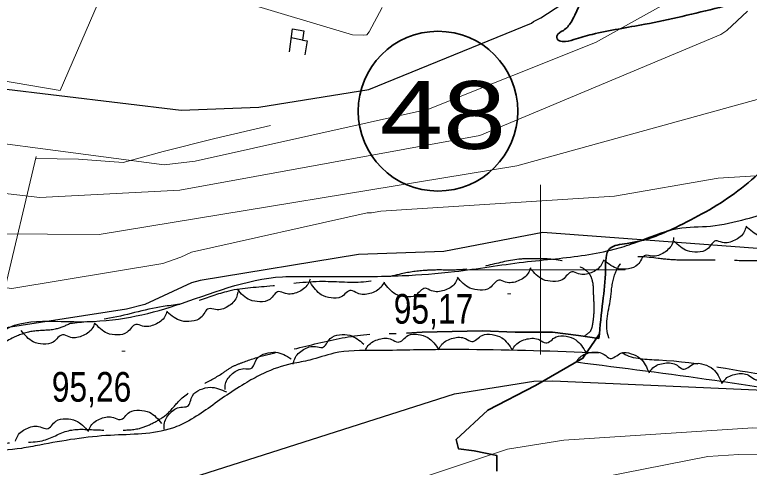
# Model space of a CAD drawing. Extents: x 483843 to 488449, y 4381269 to 4384483.
# Drawn here: x 486345.1 to 486561.6, y 4382941.8 to 4383075.2 of the extents above; entities that cross this region are included whole.
import ezdxf

# ---------------------------------------------------------------- set-up
doc = ezdxf.new("R2010")
doc.units = 0
doc.header["$LTSCALE"] = 3.8
doc.linetypes.add('LONG_DASHED', pattern=[7.5, 6, -1.5])
doc.linetypes.add('MEDIUM_DASHED', pattern=[4.5, 3, -1.5])
for name, color, linetype, lineweight in [('1', 7, 'Continuous', 13), ('13', 7, 'Continuous', 35), ('25', 7, 'LONG_DASHED', 25), ('27', 7, 'Continuous', 25), ('48', 7, 'MEDIUM_DASHED', 25), ('51', 7, 'Continuous', 13), ('6', 7, 'Continuous', 35), ('7', 7, 'Continuous', 13), ('8', 7, 'Continuous', 25), ('9', 7, 'Continuous', 13)]:
    doc.layers.add(name, color=color, linetype=linetype, lineweight=lineweight)

msp = doc.modelspace()

# ---------------------------------------------------------------- linework, layer by layer
at = {"layer": '1'}
for p, q in [((486500, 4383025), (486500, 4382975)), ((486475, 4383000), (486525, 4383000))]:
    msp.add_line(p, q, dxfattribs=at)
at = {"layer": '25'}
for points in [[(486631.49, 4382965.86), (486606.6, 4382967.05), (486569.62, 4382968.55), (486534.88, 4382973.33), (486524.4, 4382975.28), (486520.19, 4382979.92), (486520.65, 4382991.46), (486521.72, 4382998.05), (486524.79, 4383002.81), (486534.71, 4383003.42), (486540.55, 4383002.96), (486550.46, 4383002.89), (486559.08, 4383002.77), (486564.11, 4383002.7), (486570.79, 4383002.6), (486576.34, 4383002.45), (486581.74, 4383002.37), (486589.92, 4383002.48), (486605.51, 4383012.01), (486610.98, 4383017.9)], [(486513.06, 4382980.56), (486514.89, 4382982.17), (486515.45, 4382984.11), (486515.7, 4382985.98), (486515.83, 4382989.81), (486515.71, 4382992.14), (486515.33, 4382996.79), (486514.53, 4382998.68), (486511.63, 4383000.9), (486503.04, 4383003.12), (486499.59, 4383003.25), (486493.66, 4383003.11), (486484.02, 4383001.14), (486476.2, 4382999.98), (486469.07, 4382999.93), (486466.37, 4382999.82), (486459, 4382998.8), (486448.69, 4382996.47), (486435.86, 4382996.51), (486420.23, 4382995.15), (486407.45, 4382993.54), (486398.33, 4382990.66), (486388.86, 4382989.15), (486372, 4382985.49), (486361.47, 4382984.14)], [(486361.47, 4382984.14), (486357.02, 4382982.48), (486350.63, 4382981.89), (486344.75, 4382980.03), (486337.72, 4382975.85)], [(486337.72, 4382975.85), (486336.89, 4382970.39), (486338.79, 4382967.06), (486336.47, 4382962.06), (486334.4, 4382959.02), (486332.24, 4382954.84), (486330.4, 4382952.47), (486329.59, 4382947.83), (486328.86, 4382944.09), (486337.9, 4382946.81), (486342.51, 4382948.84), (486353.17, 4382949.59), (486360.94, 4382952.56), (486368.75, 4382952.82), (486375.28, 4382952.73), (486381.81, 4382953.23), (486386.12, 4382954.97), (486390.13, 4382957.62), (486393.71, 4382961.54), (486400.23, 4382966.03), (486406.13, 4382969.39), (486409.31, 4382971.45), (486412.41, 4382972.75), (486418.89, 4382974.84), (486425.51, 4382976.24), (486439.82, 4382979.57), (486454.25, 4382981.23), (486457.51, 4382981.26)]]:
    msp.add_spline(points, degree=3, dxfattribs=at)
at = {"layer": '27'}
for points in [[(486510.56, 4382972.83), (486592.89, 4382960.7), (486601.82, 4382957.51), (486605.65, 4382949.21), (486605.01, 4382945.38), (486612.67, 4382941.55), (486617.14, 4382941.55), (486645.86, 4382947.29), (486666.92, 4382951.76), (486682.87, 4382958.79), (486691.17, 4382972.2), (486697.55, 4382995.18), (486698.19, 4383013.7), (486700.1, 4383028.38), (486705.21, 4383044.98), (486712.23, 4383062.86), (486713.51, 4383076.27), (486713.51, 4383089.04), (486710.95, 4383094.79), (486707.76, 4383100.53), (486695, 4383117.13), (486669.47, 4383126.71), (486659.9, 4383138.2), (486650.96, 4383150.33), (486637.56, 4383166.93), (486626.71, 4383177.15), (486626.71, 4383182.26), (486685.43, 4383205.88), (486717.33, 4383225.68), (486728.82, 4383230.78), (486732.65, 4383230.78), (486739.03, 4383228.87), (486743.5, 4383227.59), (486748.61, 4383221.21), (486745.41, 4383218.01), (486738.39, 4383203.97), (486732.65, 4383177.15), (486727.55, 4383157.36), (486725.63, 4383141.39), (486727.55, 4383133.73), (486765.2, 4383119.05), (486811.79, 4383105), (486813.06, 4383104.36), (486819.44, 4383106.92), (486824.55, 4383113.3), (486825.19, 4383127.35), (486820.08, 4383159.91), (486816.89, 4383173.96), (486816.89, 4383178.43), (486819.44, 4383183.54), (486826.46, 4383182.9), (486839.23, 4383173.96), (486851.35, 4383158.63), (486851.35, 4383155.44), (486854.55, 4383149.7), (486860.29, 4383146.5), (486874.33, 4383147.78), (486881.35, 4383147.78), (486885.18, 4383146.5), (486885.82, 4383140.12), (486878.16, 4383135.65), (486855.18, 4383117.77), (486850.08, 4383106.92), (486844.33, 4383092.87), (486846.25, 4383073.72), (486850.08, 4383059.67), (486853.27, 4383048.81), (486859.01, 4383039.24), (486866.03, 4383030.3), (486874.97, 4383020.08), (486875.61, 4383011.78), (486873.05, 4382997.74), (486873.05, 4382979.86), (486877.52, 4382957.51), (486880.71, 4382931.33), (486896.03, 4382901.96), (486916.45, 4382878.98), (486920.28, 4382878.34), (486934.96, 4382878.98), (486953.46, 4382889.19), (486954.74, 4382904.52), (486949.64, 4382917.29), (486943.25, 4382926.22), (486931.13, 4382935.16), (486926.66, 4382940.27), (486927.94, 4382947.29), (486935.6, 4382954.32), (486935.6, 4382959.43), (486931.77, 4382975.39), (486917.73, 4383017.53), (486919, 4383028.38)], [(486517.12, 4382975.46), (486478.87, 4382976.46), (486461.53, 4382976.33), (486451.25, 4382976.18), (486439.08, 4382975.37), (486432.08, 4382973.37), (486426.88, 4382972.32), (486418.36, 4382969.44), (486413.52, 4382966.81), (486407.62, 4382963.07), (486396.4, 4382955.5), (486391.57, 4382953.32), (486373.31, 4382951.18), (486352.48, 4382948.33), (486347.06, 4382947.35), (486336.84, 4382945.85), (486333.37, 4382944.62), (486327.79, 4382943.05), (486327.57, 4382943.13), (486330.01, 4382956.45), (486336.39, 4382967.39), (486336.97, 4382971.21), (486337.3, 4382972.93), (486339.42, 4382979.43), (486364.33, 4382984.7), (486392.61, 4382989.55), (486423.95, 4382997.95), (486432.35, 4382997.98), (486439.93, 4382998.02), (486449.54, 4382998.04), (486459.3, 4382998.27), (486474.7, 4382999.48), (486495, 4383002.26), (486504.46, 4383003.25), (486521.76, 4383006.08), (486527.57, 4383007.87), (486540.54, 4383012.19), (486550.15, 4383012.88), (486560.61, 4383014.98), (486576.64, 4383018.5), (486580.1, 4383018.68), (486592.33, 4383018.65), (486595.18, 4383018.99), (486596.85, 4383020.31), (486594.95, 4383023.72), (486589.65, 4383030.4), (486586.83, 4383033.06), (486582.24, 4383037.56), (486580.93, 4383040.2), (486581.8, 4383043.49), (486584.78, 4383046.9), (486593.6, 4383060.2), (486594.82, 4383061.46), (486598.41, 4383060.81), (486601.45, 4383058.07), (486608.32, 4383050.54), (486613.16, 4383047.99), (486625.59, 4383046.09), (486644.16, 4383043.2), (486650.63, 4383039.28), (486654.38, 4383039.07), (486657.61, 4383039.33), (486661.82, 4383039.94), (486666.5, 4383042.05), (486668.17, 4383048.86), (486668.43, 4383056.66), (486659.26, 4383070.74), (486654.39, 4383076.97), (486650.74, 4383083.55), (486649, 4383088.22), (486644.49, 4383092.64), (486637.44, 4383098.52), (486637.21, 4383098.07), (486635.3, 4383100.73), (486626.82, 4383106.18), (486619.13, 4383108.76), (486613.5, 4383108.84), (486603.45, 4383108.61), (486595.87, 4383108.64), (486590.24, 4383108.88), (486588.69, 4383110.7), (486583.56, 4383118.73), (486577.45, 4383127.07), (486575.97, 4383128.81), (486571.61, 4383138.56), (486572.25, 4383141.4), (486573.29, 4383150.84), (486572.89, 4383154.52), (486572.03, 4383157.08), (486570.51, 4383161.08), (486566.59, 4383165.19)], [(486581.8, 4383017.36), (486581.25, 4383015.74), (486578.48, 4383013.24), (486574.86, 4383012.58), (486572.85, 4383013), (486570.4, 4383010.54), (486567.56, 4383009.64), (486564.56, 4383009.96), (486560.61, 4383012.83)], [(486560.62, 4383012.77), (486560.06, 4383011.16), (486557.27, 4383008.69), (486553.64, 4383008.06), (486551.64, 4383008.51), (486549.16, 4383006.07), (486546.31, 4383005.2), (486543.31, 4383005.56), (486539.39, 4383008.47)], [(486539.26, 4383009.48), (486538.91, 4383007.81), (486536.45, 4383005.05), (486532.92, 4383004.01), (486530.88, 4383004.22), (486528.72, 4383001.51), (486526, 4383000.32), (486522.97, 4383000.32), (486518.73, 4383002.76)], [(486518.63, 4383002.92), (486517.93, 4383001.36), (486514.92, 4382999.13), (486511.25, 4382998.8), (486509.3, 4382999.4), (486506.6, 4382997.18), (486503.69, 4382996.55), (486500.73, 4382997.13), (486497.09, 4383000.36)], [(486497.07, 4383000.54), (486496.38, 4382998.97), (486493.41, 4382996.71), (486489.74, 4382996.35), (486487.78, 4382996.93), (486485.11, 4382994.68), (486482.2, 4382994.02), (486479.24, 4382994.59), (486475.56, 4382997.78)], [(486432.13, 4382997.27), (486431.46, 4382995.7), (486428.52, 4382993.4), (486424.86, 4382992.99), (486422.89, 4382993.55), (486420.25, 4382991.27), (486417.36, 4382990.57), (486414.38, 4382991.1), (486410.66, 4382994.22)], [(486475.59, 4382997.44), (486474.78, 4382995.93), (486471.63, 4382993.9), (486467.94, 4382993.8), (486466.03, 4382994.53), (486463.19, 4382992.48), (486460.24, 4382992.04), (486457.33, 4382992.82), (486453.92, 4382996.26)], [(486453.92, 4382996.36), (486453.03, 4382994.89), (486449.78, 4382993.01), (486446.09, 4382993.09), (486444.22, 4382993.91), (486441.28, 4382992), (486438.31, 4382991.7), (486435.44, 4382992.62), (486432.22, 4382996.23)], [(486410.83, 4382993.49), (486410.41, 4382991.84), (486407.85, 4382989.16), (486404.29, 4382988.24), (486402.25, 4382988.53), (486399.98, 4382985.91), (486397.22, 4382984.82), (486394.2, 4382984.92), (486390.05, 4382987.52)], [(486389.98, 4382987.81), (486389.35, 4382986.22), (486386.45, 4382983.88), (486382.79, 4382983.39), (486380.81, 4382983.91), (486378.22, 4382981.58), (486375.35, 4382980.82), (486372.36, 4382981.29), (486368.57, 4382984.35)], [(486368.6, 4382984.11), (486367.86, 4382982.57), (486364.8, 4382980.42), (486361.12, 4382980.18), (486359.19, 4382980.83), (486356.43, 4382978.67), (486353.51, 4382978.11), (486350.56, 4382978.78), (486347.01, 4382982.08)], [(486427.18, 4382972.15), (486427.6, 4382973.79), (486430.17, 4382976.47), (486433.73, 4382977.38), (486435.77, 4382977.09), (486438.04, 4382979.72), (486440.8, 4382980.8), (486443.82, 4382980.69), (486447.97, 4382978.09)], [(486448.36, 4382976.17), (486449.24, 4382977.64), (486452.47, 4382979.53), (486456.16, 4382979.48), (486458.04, 4382978.66), (486460.97, 4382980.59), (486463.94, 4382980.91), (486466.81, 4382980.01), (486470.06, 4382976.42)], [(486470.06, 4382976.59), (486470.98, 4382978.04), (486474.27, 4382979.85), (486477.96, 4382979.69), (486479.8, 4382978.84), (486482.79, 4382980.67), (486485.77, 4382980.92), (486488.61, 4382979.95), (486491.76, 4382976.27)], [(486491.76, 4382976.43), (486492.72, 4382977.86), (486496.06, 4382979.59), (486499.74, 4382979.34), (486501.56, 4382978.44), (486504.6, 4382980.21), (486507.58, 4382980.39), (486510.4, 4382979.33), (486513.44, 4382975.59)], [(486407.07, 4382964.66), (486407.21, 4382966.36), (486409.29, 4382969.4), (486412.65, 4382970.85), (486414.71, 4382970.87), (486416.51, 4382973.81), (486419.05, 4382975.31), (486422.05, 4382975.67), (486426.59, 4382973.75)], [(486510.56, 4382972.83), (486511.67, 4382974.21), (486515.18, 4382975.66), (486518.82, 4382975.01), (486520.53, 4382973.88), (486523.74, 4382975.4), (486526.73, 4382975.26), (486529.41, 4382973.87), (486532.03, 4382969.66)], [(486532.03, 4382969.67), (486533.14, 4382971.05), (486536.65, 4382972.49), (486540.28, 4382971.85), (486542, 4382970.72), (486545.21, 4382972.23), (486548.2, 4382972.1), (486550.88, 4382970.71), (486553.5, 4382966.49)], [(486553.5, 4382966.5), (486554.61, 4382967.89), (486558.12, 4382969.33), (486561.75, 4382968.68), (486563.47, 4382967.55), (486566.68, 4382969.07), (486569.66, 4382968.93), (486572.35, 4382967.55), (486574.96, 4382963.33)], [(486389.22, 4382952.71), (486389.15, 4382954.4), (486390.84, 4382957.66), (486394, 4382959.49), (486396.03, 4382959.75), (486397.44, 4382962.88), (486399.77, 4382964.66), (486402.71, 4382965.36), (486407.45, 4382963.98)], [(486366.78, 4382952.42), (486367.51, 4382953.97), (486370.53, 4382956.16), (486374.21, 4382956.45), (486376.15, 4382955.83), (486378.89, 4382958.01), (486381.81, 4382958.61), (486384.76, 4382957.98), (486388.35, 4382954.72)], [(486345.3, 4382949.49), (486345.98, 4382951.06), (486348.94, 4382953.33), (486352.61, 4382953.71), (486354.57, 4382953.13), (486357.23, 4382955.38), (486360.14, 4382956.06), (486363.1, 4382955.5), (486366.79, 4382952.34)]]:
    msp.add_spline(points, degree=3, dxfattribs=at)
at = {"layer": '48'}
msp.add_line((486429.89, 4383067.74), (486426.6, 4383068.42), dxfattribs=at)
msp.add_lwpolyline([(486426.03, 4383064.26), (486426.95, 4383071), (486430.31, 4383070.49), (486429.89, 4383067.74), (486431.31, 4383067.49), (486430.58, 4383063.35)], dxfattribs=at)
at = {"layer": '51'}
msp.add_line((486341.87, 4382993.13), (486351.45, 4383033.36), dxfattribs=at)
for points in [[(486358.48, 4383052.84), (486378.35, 4383098.78), (486393.58, 4383151.09), (486408.09, 4383200.41), (486431.72, 4383267.82), (486475.09, 4383409.02)], [(486358.48, 4383052.84), (486326.67, 4383058.25), (486284.83, 4383065.98), (486247.02, 4383076.73), (486225.37, 4383084.76), (486198.55, 4383097.83), (486161.74, 4383126.35), (486151.65, 4383134.82), (486141.36, 4383144.35), (486134.32, 4383150.37), (486130.02, 4383154.11), (486124.81, 4383156.96), (486116.39, 4383161.51), (486106.92, 4383170.95)], [(486351.33, 4383032.85), (486363.89, 4383032.66), (486377.09, 4383031.64), (486388.84, 4383034.92), (486404.05, 4383038.68), (486420.46, 4383042.58)]]:
    msp.add_lwpolyline(points, dxfattribs=at)
at = {"layer": '6'}
for points in [[(486517.24, 4382979.78), (486511.21, 4382980.64), (486503.53, 4382981.64), (486492.53, 4382981.64), (486482.86, 4382981.97), (486465.18, 4382981.64), (486460.51, 4382981.31)], [(486517.39, 4382981.15), (486512.54, 4382973.9), (486498.53, 4382965.91), (486484.52, 4382958.57), (486475.19, 4382949.91), (486475.85, 4382947.24), (486480.52, 4382946.58), (486487.19, 4382945.24), (486487.19, 4382940.58)]]:
    msp.add_lwpolyline(points, dxfattribs=at)
msp.add_circle((486469.82, 4383046.76), 23.55, dxfattribs=at)
for points in [[(486616.4, 4383398.76), (486609.53, 4383398.32), (486605.76, 4383397.51), (486603.64, 4383396.68), (486601.06, 4383394.53), (486581.77, 4383363.75), (486567.92, 4383345.34), (486555.49, 4383325.84), (486547.31, 4383311.93), (486544.63, 4383297.26), (486542.93, 4383288.69), (486537.77, 4383273.81), (486528.83, 4383256.87), (486521.61, 4383244.78), (486506.85, 4383225.48), (486495.82, 4383205.81), (486490.76, 4383183.12), (486490.75, 4383171.7), (486494.48, 4383158.89), (486500.87, 4383143.53), (486507.02, 4383132), (486513.34, 4383122.31), (486520.6, 4383114.98), (486524.69, 4383110.49), (486524.72, 4383107.37), (486523.98, 4383102.8), (486520.48, 4383093.44), (486518.01, 4383088.42), (486514.34, 4383083.16), (486511.09, 4383077.17), (486509.02, 4383072.98), (486506.76, 4383070.57), (486504.86, 4383068.89), (486504.98, 4383068.05), (486506.45, 4383067.29), (486509.87, 4383067.88), (486515.23, 4383069.39), (486530.79, 4383072.38), (486552.79, 4383077.34), (486574.89, 4383083.42), (486585.15, 4383087.17), (486588.99, 4383088.06), (486590.1, 4383087.94), (486592.93, 4383085.95), (486593.37, 4383080.97), (486593.38, 4383076.71), (486593.42, 4383068.62), (486592.95, 4383062.34)], [(486593.85, 4383062.23), (486591.36, 4383055.96), (486583.58, 4383046.92), (486572.39, 4383036.05), (486557.19, 4383022.53), (486539.86, 4383012.5), (486525.54, 4383007.75), (486520.42, 4383006.25), (486519.2, 4383000.04), (486518.39, 4382990.6), (486517.24, 4382979.78)]]:
    msp.add_spline(points, degree=3, dxfattribs=at)
at = {"layer": '7'}
for p, q in [((486490.31, 4382992.87), (486491.31, 4382992.87)), ((486376.61, 4382976.04), (486377.61, 4382976.04))]:
    msp.add_line(p, q, dxfattribs=at)
at = {"layer": '8'}
for points in [[(486214.48, 4383106.02), (486230.1, 4383085.56), (486243.57, 4383072.38), (486250.02, 4383067.83), (486255.37, 4383065.62), (486268.21, 4383062.17), (486394.11, 4383047.05), (486417.06, 4383047.95), (486449.48, 4383053.2), (486497.4, 4383072.7), (486497.92, 4383073.16), (486498.19, 4383073.32), (486500.1, 4383074.26), (486537.84, 4383098.92), (486538.85, 4383101.62), (486538.72, 4383102.51), (486538.4, 4383103.46)], [(486647.12, 4383000.06), (486500.67, 4383011.02), (486471.59, 4383005.42), (486446.36, 4383004.47), (486399.72, 4382996.84), (486397.23, 4382996.12), (486383.47, 4382989.8), (486378.07, 4382988.35), (486334.25, 4382981.63), (486250.77, 4382985.2), (486205.67, 4382993.71)], [(486211.56, 4382935.36), (486216.76, 4382933.32), (486233.75, 4382923.64), (486243.56, 4382920.16), (486245.48, 4382919.71), (486248.21, 4382919.32), (486292.66, 4382923.79), (486293.07, 4382923.93), (486397.51, 4382938.71), (486474.64, 4382963.45), (486498.1, 4382967.15), (486503.67, 4382967.23), (486616.81, 4382962.27)]]:
    msp.add_lwpolyline(points, dxfattribs=at)
at = {"layer": '9'}
for points in [[(486550.64, 4383101.97), (486555.71, 4383098.47), (486557.37, 4383096.18), (486557.38, 4383095.4), (486557.18, 4383094.55), (486554.84, 4383090.96), (486546.32, 4383083.77), (486516.25, 4383067.02), (486467.05, 4383047.31), (486398.23, 4383032.04), (486389.1, 4383030.98), (486222.26, 4383053), (486203.42, 4383057.84)], [(486380.6, 4383088.52), (486444.67, 4383069.25), (486447.95, 4383069.17), (486448.84, 4383069.28), (486449.5, 4383070.14), (486453.41, 4383077.34)], [(486607.57, 4383075.67), (486608.03, 4383075.09), (486606.73, 4383073.16), (486598.08, 4383064.87), (486589.09, 4383058.42), (486583.4, 4383055.65), (486493.07, 4383030.68), (486369.97, 4383010.4), (486324.1, 4383010.67), (486210.45, 4383025.25)], [(486561.06, 4383076.22), (486554.92, 4383070.58), (486553.2, 4383069.32), (486482.13, 4383039.6)], [(486482.13, 4383039.6), (486393.77, 4383023.46), (486352.44, 4383021.34), (486204.78, 4383038.42)], [(486202.56, 4383014.17), (486216.54, 4383010.41), (486344.22, 4382994.47), (486388.78, 4383001.88), (486394.04, 4383003.69), (486397.21, 4383005.15), (486448.93, 4383016.74), (486450.22, 4383016.8), (486452.93, 4383017.25), (486521.82, 4383021.75), (486552.41, 4383027.02), (486590.56, 4383029.41)], [(486707.09, 4382986.01), (486702.99, 4382984.63), (486688.99, 4382982.05), (486678.53, 4382979.14), (486676.18, 4382977.95), (486674.06, 4382976.6), (486668.37, 4382970.33), (486663.51, 4382962.32), (486662.06, 4382960.77), (486660.92, 4382960.4), (486657.81, 4382958.89), (486653.56, 4382957.47), (486651.78, 4382957.05), (486614.12, 4382952.08), (486562.6, 4382953.37), (486506.87, 4382949.77), (486490.28, 4382947.07), (486439.04, 4382930.03), (486350.05, 4382913.74), (486340.11, 4382912.1), (486241.96, 4382913.04), (486233.39, 4382914.09), (486204.04, 4382922.07)], [(486204.81, 4382911.48), (486223.61, 4382907.57), (486344.91, 4382904.21), (486367.99, 4382906.25), (486399.53, 4382912.46), (486447.9, 4382916.37), (486498.56, 4382931.55), (486511.88, 4382937.53), (486549.36, 4382944.96), (486558.44, 4382945.54), (486602.16, 4382945.13)]]:
    msp.add_lwpolyline(points, dxfattribs=at)

# ---------------------------------------------------------------- texts
at = {"layer": '13', "width": 1.25}
msp.add_text('48', height=20, dxfattribs=at).set_placement((486452.67, 4383035.63))
at = {"layer": '7', "width": 0.8}
for s, p in [('95,17', (486456.78, 4382984.11)), ('95,26', (486356.02, 4382961.11))]:
    msp.add_text(s, height=8.75, dxfattribs=at).set_placement(p)

doc.saveas('drawing.dxf')
